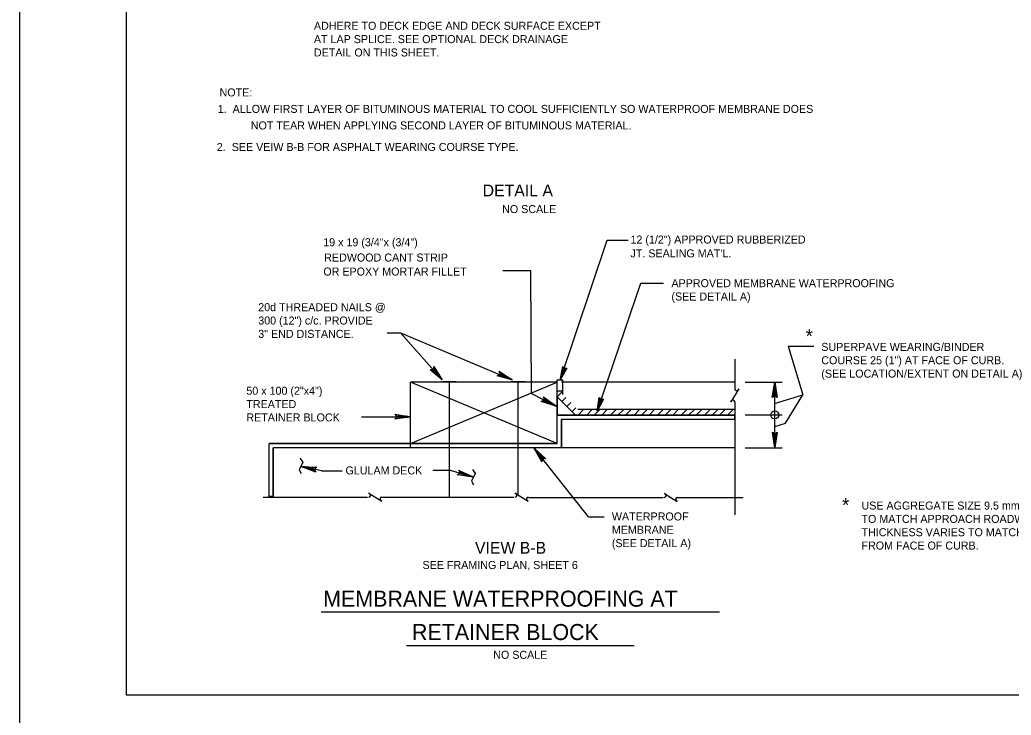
# Model space of a CAD drawing. Extents: x 638175 to 640495, y 294277 to 298435.
# Drawn here: x 638435.5 to 638806.9, y 296067 to 296327.6 of the extents above; entities that cross this region are included whole.
import ezdxf

# ---------------------------------------------------------------- set-up
doc = ezdxf.new("R2010")
doc.units = 0
for name, color, linetype in [('1', 7, 'Continuous'), ('2', 7, 'Continuous'), ('4', 7, 'Continuous'), ('62', 7, 'Continuous'), ('PLT-BNDY', 7, 'Continuous')]:
    doc.layers.add(name, color=color, linetype=linetype)

msp = doc.modelspace()

# ---------------------------------------------------------------- linework, layer by layer
at = {"layer": '1'}
for p, q in [((638578.15, 296210.3), (638593.71, 296192.66)), ((638578.15, 296210.3), (638619.95, 296192.66)), ((638578.15, 296210.3), (638593.71, 296192.66)), ((638578.15, 296210.3), (638619.95, 296192.66)), ((638723.33, 296205.26), (638732.97, 296205.26)), ((638723.33, 296205.26), (638728.84, 296187.07)), ((638723.33, 296205.26), (638732.97, 296205.26)), ((638723.33, 296205.26), (638728.84, 296187.07)), ((638581.79, 296168.84), (638636.8, 296191.81)), ((638636.8, 296168.84), (638581.79, 296191.81)), ((638581.79, 296168.84), (638636.8, 296191.81)), ((638636.8, 296168.84), (638581.79, 296191.81)), ((638593.84, 296192.1), (638598.98, 296192.1)), ((638593.84, 296192.1), (638598.98, 296192.1)), ((638596.41, 296148.68), (638596.41, 296192.1)), ((638596.41, 296148.68), (638596.41, 296192.1)), ((638619.61, 296192.1), (638624.75, 296192.1)), ((638619.61, 296192.1), (638624.75, 296192.1)), ((638622.18, 296149.63), (638622.18, 296192.1)), ((638622.18, 296149.63), (638622.18, 296192.1)), ((638718.17, 296183.74), (638728.84, 296187.07)), ((638718.17, 296183.74), (638728.84, 296187.07)), ((638722.33, 296176.41), (638728.84, 296187.07)), ((638722.33, 296176.41), (638728.84, 296187.07)), ((638721.05, 296179.43), (638707.19, 296179.43)), ((638721.05, 296179.43), (638707.19, 296179.43)), ((638718.35, 296175.17), (638722.33, 296176.41)), ((638718.35, 296175.17), (638722.33, 296176.41))]:
    msp.add_line(p, q, dxfattribs=at)
for points in [[(638717.65, 296186.28), (638718.05, 296186.48), (638718.35, 296191.81), (638717.65, 296186.28), (638717.41, 296185.99), (638718.35, 296191.81), (638718.61, 296186.49), (638719.01, 296186.29), (638718.35, 296191.81), (638719.27, 296185.99), (638719.01, 296186.29)], [(638717.65, 296186.28), (638718.05, 296186.48), (638718.35, 296191.81), (638717.65, 296186.28), (638717.41, 296185.99), (638718.35, 296191.81), (638718.61, 296186.49), (638719.01, 296186.29), (638718.35, 296191.81), (638719.27, 296185.99), (638719.01, 296186.29)], [(638576.26, 296179.52), (638576.46, 296179.12), (638581.79, 296178.82), (638576.26, 296179.52), (638575.97, 296179.76), (638581.79, 296178.82), (638576.47, 296178.56), (638576.27, 296178.16), (638581.79, 296178.82), (638575.97, 296177.9), (638576.27, 296178.16)], [(638576.26, 296179.52), (638576.46, 296179.12), (638581.79, 296178.82), (638576.26, 296179.52), (638575.97, 296179.76), (638581.79, 296178.82), (638576.47, 296178.56), (638576.27, 296178.16), (638581.79, 296178.82), (638575.97, 296177.9), (638576.27, 296178.16)], [(638719.04, 296172.78), (638718.64, 296172.57), (638718.35, 296167.24), (638719.04, 296172.78), (638719.28, 296173.06), (638718.35, 296167.24), (638718.08, 296172.57), (638717.69, 296172.76), (638718.35, 296167.24), (638717.42, 296173.06), (638717.69, 296172.76)], [(638719.04, 296172.78), (638718.64, 296172.57), (638718.35, 296167.24), (638719.04, 296172.78), (638719.28, 296173.06), (638718.35, 296167.24), (638718.08, 296172.57), (638717.69, 296172.76), (638718.35, 296167.24), (638717.42, 296173.06), (638717.69, 296172.76)]]:
    msp.add_lwpolyline(points, dxfattribs=at)
msp.add_circle((638718.35, 296179.52), 1.5, dxfattribs=at)
msp.add_circle((638718.35, 296179.52), 1.5, dxfattribs=at)
at = {"layer": '2'}
for p, q in [((638475.46, 296074.46), (638475.46, 296638.46)), ((638637.9, 296192.6), (638655.5, 296245.02)), ((638637.9, 296192.6), (638655.5, 296245.02)), ((638655.5, 296245.02), (638663.37, 296245.02)), ((638655.5, 296245.02), (638663.37, 296245.02)), ((638616.46, 296233.66), (638626.97, 296233.66)), ((638616.46, 296233.66), (638626.97, 296233.66)), ((638627.18, 296187.5), (638626.97, 296233.66)), ((638627.18, 296187.5), (638626.97, 296233.66)), ((638652.01, 296181.52), (638668.14, 296228.97)), ((638652.01, 296181.52), (638668.14, 296228.97)), ((638668.14, 296228.97), (638676.58, 296228.97)), ((638668.14, 296228.97), (638676.58, 296228.97)), ((638573.07, 296210.3), (638578.15, 296210.3)), ((638573.07, 296210.3), (638578.15, 296210.3)), ((638703.34, 296200.47), (638703.34, 296189.3)), ((638703.34, 296200.47), (638703.34, 296189.3)), ((638636.8, 296191.81), (638581.79, 296191.81)), ((638581.79, 296167.24), (638581.79, 296191.81)), ((638636.8, 296191.81), (638581.79, 296191.81)), ((638581.79, 296167.24), (638581.79, 296191.81)), ((638636.8, 296191.81), (638629.39, 296191.81)), ((638636.8, 296191.81), (638629.39, 296191.81)), ((638636.8, 296186.33), (638636.8, 296191.81)), ((638636.8, 296186.33), (638636.8, 296191.81)), ((638703.34, 296191.81), (638638.4, 296191.81)), ((638703.34, 296191.81), (638638.4, 296191.81)), ((638702.71, 296191.81), (638639.53, 296191.81)), ((638702.71, 296191.81), (638639.53, 296191.81)), ((638707.19, 296191.81), (638721.05, 296191.81)), ((638707.19, 296191.81), (638721.05, 296191.81)), ((638718.35, 296179.53), (638718.35, 296191.81)), ((638718.35, 296179.53), (638718.35, 296191.81)), ((638627.18, 296187.5), (638636.43, 296182.76)), ((638627.18, 296187.5), (638636.43, 296182.76)), ((638636.77, 296186.29), (638638.9, 296188.42)), ((638636.77, 296186.29), (638638.9, 296188.42)), ((638638.9, 296187.13), (638638.9, 296188.51)), ((638638.9, 296187.13), (638638.9, 296188.51)), ((638636.79, 296179.42), (638636.79, 296186.26)), ((638636.79, 296186.26), (638643.64, 296179.42)), ((638636.79, 296179.42), (638636.79, 296186.26)), ((638636.79, 296186.26), (638643.64, 296179.42)), ((638636.8, 296179.73), (638636.8, 296186.17)), ((638636.8, 296179.73), (638636.8, 296186.17)), ((638638.55, 296184.5), (638640.04, 296185.99)), ((638638.55, 296184.5), (638640.04, 296185.99)), ((638640.45, 296182.69), (638641.89, 296184.14)), ((638640.45, 296182.69), (638641.89, 296184.14)), ((638703.34, 296184.44), (638703.34, 296142.09)), ((638703.34, 296184.44), (638703.34, 296142.09)), ((638642.32, 296180.73), (638643.81, 296182.22)), ((638642.32, 296180.73), (638643.81, 296182.22)), ((638703.22, 296181.52), (638644.51, 296181.52)), ((638703.22, 296181.52), (638644.51, 296181.52)), ((638644.61, 296179.45), (638646.68, 296181.52)), ((638644.61, 296179.45), (638646.68, 296181.52)), ((638647.87, 296179.42), (638649.97, 296181.52)), ((638647.87, 296179.42), (638649.97, 296181.52)), ((638650.7, 296179.38), (638652.84, 296181.52)), ((638650.7, 296179.38), (638652.84, 296181.52)), ((638653.53, 296179.46), (638655.59, 296181.52)), ((638653.53, 296179.46), (638655.59, 296181.52)), ((638656.75, 296179.42), (638658.85, 296181.52)), ((638656.75, 296179.42), (638658.85, 296181.52)), ((638659.58, 296179.38), (638661.72, 296181.52)), ((638659.58, 296179.38), (638661.72, 296181.52)), ((638662.41, 296179.46), (638664.47, 296181.52)), ((638662.41, 296179.46), (638664.47, 296181.52)), ((638665.59, 296179.42), (638667.69, 296181.52)), ((638665.59, 296179.42), (638667.69, 296181.52)), ((638668.42, 296179.38), (638670.56, 296181.52)), ((638668.42, 296179.38), (638670.56, 296181.52)), ((638671.24, 296179.46), (638673.31, 296181.52)), ((638671.24, 296179.46), (638673.31, 296181.52)), ((638674.43, 296179.42), (638676.53, 296181.52)), ((638674.43, 296179.42), (638676.53, 296181.52)), ((638677.25, 296179.38), (638679.39, 296181.52)), ((638677.25, 296179.38), (638679.39, 296181.52)), ((638680.08, 296179.46), (638682.14, 296181.52)), ((638680.08, 296179.46), (638682.14, 296181.52)), ((638683.22, 296179.42), (638685.33, 296181.52)), ((638683.22, 296179.42), (638685.33, 296181.52)), ((638686.05, 296179.38), (638688.19, 296181.52)), ((638686.05, 296179.38), (638688.19, 296181.52)), ((638688.88, 296179.46), (638690.94, 296181.52)), ((638688.88, 296179.46), (638690.94, 296181.52)), ((638692.02, 296179.42), (638694.12, 296181.52)), ((638692.02, 296179.42), (638694.12, 296181.52)), ((638694.85, 296179.38), (638696.99, 296181.52)), ((638694.85, 296179.38), (638696.99, 296181.52)), ((638697.68, 296179.46), (638699.74, 296181.52)), ((638697.68, 296179.46), (638699.74, 296181.52)), ((638700.63, 296179.42), (638702.73, 296181.52)), ((638700.63, 296179.42), (638702.73, 296181.52)), ((638563.46, 296178.82), (638581.79, 296178.82)), ((638563.46, 296178.82), (638581.79, 296178.82)), ((638643.64, 296179.42), (638636.8, 296179.42)), ((638636.8, 296168.84), (638636.8, 296179.42)), ((638643.64, 296179.42), (638636.8, 296179.42)), ((638636.8, 296168.84), (638636.8, 296179.42)), ((638703.22, 296177.82), (638638.4, 296177.82)), ((638638.4, 296167.24), (638638.4, 296177.82)), ((638703.22, 296177.82), (638638.4, 296177.82)), ((638638.4, 296167.24), (638638.4, 296177.82)), ((638703.22, 296179.42), (638643.64, 296179.42)), ((638703.22, 296179.42), (638643.64, 296179.42)), ((638718.35, 296167.24), (638718.35, 296179.53)), ((638718.35, 296167.24), (638718.35, 296179.53)), ((638636.8, 296168.84), (638528.83, 296168.84)), ((638528.83, 296148.9), (638528.83, 296168.84)), ((638636.8, 296168.84), (638528.83, 296168.84)), ((638528.83, 296148.9), (638528.83, 296168.84)), ((638703.34, 296167.24), (638530.43, 296167.24)), ((638530.43, 296148.9), (638530.43, 296167.24)), ((638703.34, 296167.24), (638530.43, 296167.24)), ((638530.43, 296148.9), (638530.43, 296167.24)), ((638636.8, 296167.24), (638581.79, 296167.24)), ((638636.8, 296167.24), (638581.79, 296167.24)), ((638707.19, 296167.24), (638721.05, 296167.24)), ((638707.19, 296167.24), (638721.05, 296167.24)), ((638548.46, 296158.6), (638556.22, 296158.6)), ((638548.46, 296158.6), (638556.22, 296158.6)), ((638590.16, 296158.79), (638596.69, 296158.79)), ((638590.16, 296158.79), (638596.69, 296158.79)), ((638526.68, 296148.68), (638565.7, 296148.68)), ((638526.68, 296148.68), (638565.7, 296148.68)), ((638571.11, 296148.68), (638620.57, 296148.68)), ((638571.11, 296148.68), (638620.57, 296148.68)), ((638626.02, 296148.61), (638676.46, 296148.61)), ((638626.02, 296148.61), (638676.46, 296148.61)), ((638681.8, 296148.61), (638706.48, 296148.61)), ((638681.8, 296148.61), (638706.48, 296148.61)), ((638648.57, 296141.28), (638654.41, 296141.28)), ((638648.57, 296141.28), (638654.41, 296141.28)), ((638548.36, 296105.65), (638697.57, 296105.65)), ((638548.36, 296105.65), (638697.57, 296105.65)), ((638580.4, 296093.09), (638665.7, 296093.09)), ((638580.4, 296093.09), (638665.7, 296093.09)), ((639261.46, 296074.46), (638475.46, 296074.46))]:
    msp.add_line(p, q, dxfattribs=at)
for points in [[(638640.1, 296197.06), (638639.55, 296196.98), (638637.9, 296192.6), (638640.1, 296197.06), (638640.37, 296197.09), (638637.9, 296192.6), (638639.13, 296197.07), (638638.94, 296197.46), (638637.9, 296192.6), (638638.9, 296197.73), (638638.94, 296197.46)], [(638640.1, 296197.06), (638639.55, 296196.98), (638637.9, 296192.6), (638640.1, 296197.06), (638640.37, 296197.09), (638637.9, 296192.6), (638639.13, 296197.07), (638638.94, 296197.46), (638637.9, 296192.6), (638638.9, 296197.73), (638638.94, 296197.46)], [(638704.66, 296188.94), (638704.85, 296189.24), (638701.83, 296184.43), (638702.03, 296184.75)], [(638704.66, 296188.94), (638704.85, 296189.24), (638701.83, 296184.43), (638702.03, 296184.75)], [(638653.96, 296185.43), (638653.57, 296185.23), (638651.81, 296180.94), (638653.96, 296185.43), (638654.15, 296185.43), (638651.81, 296180.94), (638652.98, 296185.43), (638652.79, 296185.62), (638651.81, 296180.94), (638652.59, 296186.01), (638652.79, 296185.62)], [(638653.96, 296185.43), (638653.57, 296185.23), (638651.81, 296180.94), (638653.96, 296185.43), (638654.15, 296185.43), (638651.81, 296180.94), (638652.98, 296185.43), (638652.79, 296185.62), (638651.81, 296180.94), (638652.59, 296186.01), (638652.79, 296185.62)], [(638566.54, 296150.01), (638566.24, 296150.2), (638571.05, 296147.17), (638570.73, 296147.38)], [(638566.54, 296150.01), (638566.24, 296150.2), (638571.05, 296147.17), (638570.73, 296147.38)], [(638621.41, 296150.01), (638621.11, 296150.2), (638625.92, 296147.17), (638625.6, 296147.38)], [(638621.41, 296150.01), (638621.11, 296150.2), (638625.92, 296147.17), (638625.6, 296147.38)], [(638677.3, 296149.94), (638677, 296150.12), (638681.81, 296147.1), (638681.49, 296147.3)], [(638677.3, 296149.94), (638677, 296150.12), (638681.81, 296147.1), (638681.49, 296147.3)]]:
    msp.add_lwpolyline(points, dxfattribs=at)
for centre, start, end in [((638704.05, 296189.3), 180, 330), ((638704.05, 296189.3), 180, 330), ((638702.63, 296184.38), 5.3286, 147.8672), ((638702.63, 296184.38), 5.3286, 147.8672), ((638566.18, 296149.4), 270, 60), ((638566.18, 296149.4), 270, 60), ((638621.05, 296149.4), 270, 60), ((638621.05, 296149.4), 270, 60), ((638676.94, 296149.32), 270, 60), ((638676.94, 296149.32), 270, 60), ((638571.11, 296147.98), 95.3286, 237.8672), ((638571.11, 296147.98), 95.3286, 237.8672), ((638625.98, 296147.98), 95.3286, 237.8672), ((638625.98, 296147.98), 95.3286, 237.8672), ((638681.86, 296147.9), 95.3286, 237.8672), ((638681.86, 296147.9), 95.3286, 237.8672)]:
    msp.add_arc(centre, 0.71, start, end, dxfattribs=at)
at = {"layer": '62'}
for p, q in [((638648.57, 296141.28), (638628.16, 296167.09)), ((638648.57, 296141.28), (638628.16, 296167.09)), ((638548.46, 296158.6), (638540.88, 296160.24)), ((638548.46, 296158.6), (638540.88, 296160.24)), ((638596.69, 296158.79), (638605.21, 296156.36)), ((638596.69, 296158.79), (638605.21, 296156.36))]:
    msp.add_line(p, q, dxfattribs=at)
for points in [[(638590.58, 296197.28), (638590.41, 296196.86), (638593.71, 296192.66), (638590.58, 296197.28), (638590.57, 296197.65), (638593.71, 296192.66), (638590, 296196.49), (638589.57, 296196.38), (638593.71, 296192.66), (638589.17, 296196.43), (638589.57, 296196.38)], [(638590.58, 296197.28), (638590.41, 296196.86), (638593.71, 296192.66), (638590.58, 296197.28), (638590.57, 296197.65), (638593.71, 296192.66), (638590, 296196.49), (638589.57, 296196.38), (638593.71, 296192.66), (638589.17, 296196.43), (638589.57, 296196.38)], [(638615.19, 296195.57), (638615.21, 296195.12), (638619.95, 296192.66), (638615.19, 296195.57), (638615.03, 296195.91), (638619.95, 296192.66), (638614.99, 296194.61), (638614.65, 296194.33), (638619.95, 296192.66), (638614.26, 296194.21), (638614.65, 296194.33)], [(638615.19, 296195.57), (638615.21, 296195.12), (638619.95, 296192.66), (638615.19, 296195.57), (638615.03, 296195.91), (638619.95, 296192.66), (638614.99, 296194.61), (638614.65, 296194.33), (638619.95, 296192.66), (638614.26, 296194.21), (638614.65, 296194.33)], [(638631.82, 296185.9), (638631.82, 296185.45), (638636.43, 296182.76), (638631.82, 296185.9), (638631.68, 296186.25), (638636.43, 296182.76), (638631.57, 296184.95), (638631.21, 296184.69), (638636.43, 296182.76), (638630.83, 296184.59), (638631.21, 296184.69)], [(638631.82, 296185.9), (638631.82, 296185.45), (638636.43, 296182.76), (638631.82, 296185.9), (638631.68, 296186.25), (638636.43, 296182.76), (638631.57, 296184.95), (638631.21, 296184.69), (638636.43, 296182.76), (638630.83, 296184.59), (638631.21, 296184.69)], [(638631.05, 296162.31), (638631.24, 296162.73), (638628.16, 296167.09), (638631.05, 296162.31), (638631.04, 296161.94), (638628.16, 296167.09), (638631.67, 296163.07), (638632.1, 296163.17), (638628.16, 296167.09), (638632.5, 296163.1), (638632.1, 296163.17)], [(638631.05, 296162.31), (638631.24, 296162.73), (638628.16, 296167.09), (638631.05, 296162.31), (638631.04, 296161.94), (638628.16, 296167.09), (638631.67, 296163.07), (638632.1, 296163.17), (638628.16, 296167.09), (638632.5, 296163.1), (638632.1, 296163.17)], [(638540.39, 296163.26), (638541.46, 296161.8), (638540.1, 296158.88), (638540.88, 296157.52)], [(638540.39, 296163.26), (638541.46, 296161.8), (638540.1, 296158.88), (638540.88, 296157.52)], [(638546.14, 296158.39), (638546.02, 296158.83), (638540.88, 296160.24), (638546.14, 296158.39), (638546.37, 296158.09), (638540.88, 296160.24), (638546.14, 296159.37), (638546.41, 296159.72), (638540.88, 296160.24), (638546.76, 296159.91), (638546.41, 296159.72)], [(638546.14, 296158.39), (638546.02, 296158.83), (638540.88, 296160.24), (638546.14, 296158.39), (638546.37, 296158.09), (638540.88, 296160.24), (638546.14, 296159.37), (638546.41, 296159.72), (638540.88, 296160.24), (638546.76, 296159.91), (638546.41, 296159.72)], [(638600.08, 296158.55), (638600.16, 296158.11), (638605.21, 296156.36), (638600.08, 296158.55), (638599.87, 296158.86), (638605.21, 296156.36), (638600.02, 296157.57), (638599.72, 296157.24), (638605.21, 296156.36), (638599.36, 296157.07), (638599.72, 296157.24)], [(638600.08, 296158.55), (638600.16, 296158.11), (638605.21, 296156.36), (638600.08, 296158.55), (638599.87, 296158.86), (638605.21, 296156.36), (638600.02, 296157.57), (638599.72, 296157.24), (638605.21, 296156.36), (638599.36, 296157.07), (638599.72, 296157.24)], [(638605.01, 296159.08), (638606.08, 296157.62), (638604.72, 296154.7), (638605.5, 296153.34)], [(638605.01, 296159.08), (638606.08, 296157.62), (638604.72, 296154.7), (638605.5, 296153.34)]]:
    msp.add_lwpolyline(points, dxfattribs=at)
for points in [[(638636.73, 296188.51), (638638.9, 296188.51), (638638.9, 296192.54), (638636.73, 296192.54)], [(638636.73, 296188.51), (638638.9, 296188.51), (638638.9, 296192.54), (638636.73, 296192.54)], [(638636.79, 296186.26), (638636.79, 296179.42), (638643.64, 296179.42)], [(638636.79, 296186.26), (638636.79, 296179.42), (638643.64, 296179.42)], [(638703.22, 296179.42), (638703.22, 296177.82), (638638.4, 296177.82), (638638.4, 296167.24), (638530.43, 296167.24), (638530.43, 296148.9), (638528.83, 296148.9), (638528.83, 296168.84), (638636.8, 296168.84), (638636.79, 296179.42)], [(638703.22, 296179.42), (638703.22, 296177.82), (638638.4, 296177.82), (638638.4, 296167.24), (638530.43, 296167.24), (638530.43, 296148.9), (638528.83, 296148.9), (638528.83, 296168.84), (638636.8, 296168.84), (638636.79, 296179.42)]]:
    msp.add_lwpolyline(points, close=True, dxfattribs=at)
at = {"layer": 'PLT-BNDY'}
msp.add_lwpolyline([(638435.46, 296653.46), (639276.46, 296653.46), (639276.46, 296059.46), (638435.46, 296059.46)], close=True, dxfattribs=at)

# ---------------------------------------------------------------- texts
at = {"layer": '1'}
for p in [(638729.91, 296206.46), (638729.91, 296206.46), (638743.56, 296143.14), (638743.56, 296143.14)]:
    msp.add_text('*', height=5.18, dxfattribs=at).set_placement(p)
at = {"layer": '2'}
for s, height, p in [('12 (1/2") APPROVED RUBBERIZED', 3, (638664.27, 296243.77)), ('12 (1/2") APPROVED RUBBERIZED', 3, (638664.27, 296243.77)), ('19 x 19 (3/4"x (3/4")', 3, (638549.14, 296242.76)), ('19 x 19 (3/4"x (3/4")', 3, (638549.14, 296242.76)), ('REDWOOD CANT STRIP', 3, (638549.51, 296237.03)), ('REDWOOD CANT STRIP', 3, (638549.51, 296237.03)), ("JT. SEALING MAT'L.", 3, (638664.27, 296238.59)), ("JT. SEALING MAT'L.", 3, (638664.27, 296238.59)), ('OR EPOXY MORTAR FILLET', 3, (638549.18, 296231.77)), ('OR EPOXY MORTAR FILLET', 3, (638549.18, 296231.77)), ('APPROVED MEMBRANE WATERPROOFING', 3, (638679.61, 296227.41)), ('APPROVED MEMBRANE WATERPROOFING', 3, (638679.61, 296227.41)), ('(SEE DETAIL A)', 3, (638679.61, 296222.41)), ('(SEE DETAIL A)', 3, (638679.61, 296222.41)), ('20d THREADED NAILS @', 3, (638524.79, 296218.41)), ('20d THREADED NAILS @', 3, (638524.79, 296218.41)), ('300 (12") c/c. PROVIDE', 3, (638524.79, 296213.41)), ('300 (12") c/c. PROVIDE', 3, (638524.79, 296213.41)), ('3" END DISTANCE.', 3, (638524.79, 296208.41)), ('3" END DISTANCE.', 3, (638524.79, 296208.41)), ('SUPERPAVE WEARING/BINDER', 3, (638735.77, 296203.52)), ('SUPERPAVE WEARING/BINDER', 3, (638735.77, 296203.52)), ('COURSE 25 (1") AT FACE OF CURB.', 3, (638735.77, 296198.52)), ('COURSE 25 (1") AT FACE OF CURB.', 3, (638735.77, 296198.52)), ('(SEE LOCATION/EXTENT ON DETAIL A)', 3, (638735.77, 296193.51)), ('(SEE LOCATION/EXTENT ON DETAIL A)', 3, (638735.77, 296193.51)), ('50 x 100 (2"x4") ', 3, (638520.34, 296187.09)), ('50 x 100 (2"x4") ', 3, (638520.34, 296187.09)), ('TREATED', 3, (638520.34, 296182.09)), ('TREATED', 3, (638520.34, 296182.09)), ('RETAINER BLOCK', 3, (638520.34, 296177.09)), ('RETAINER BLOCK', 3, (638520.34, 296177.09)), ('GLULAM DECK', 3, (638557.49, 296157.22)), ('GLULAM DECK', 3, (638557.49, 296157.22)), ('USE AGGREGATE SIZE 9.5 mm OR 12.5 mm FOR WEARING COURSE', 3, (638750.82, 296144.04)), ('USE AGGREGATE SIZE 9.5 mm OR 12.5 mm FOR WEARING COURSE', 3, (638750.82, 296144.04)), ('WATERPROOF', 3, (638657.29, 296139.96)), ('WATERPROOF', 3, (638657.29, 296139.96)), ('TO MATCH APPROACH ROADWAY PAVEMENT AGGREGATE,', 3, (638750.82, 296139.04)), ('TO MATCH APPROACH ROADWAY PAVEMENT AGGREGATE,', 3, (638750.82, 296139.04)), ('MEMBRANE', 3, (638657.29, 296134.96)), ('MEMBRANE', 3, (638657.29, 296134.96)), ('THICKNESS VARIES TO MATCH THICKNESS @ 1875 (6\'-0")', 3, (638750.82, 296134.04)), ('THICKNESS VARIES TO MATCH THICKNESS @ 1875 (6\'-0")', 3, (638750.82, 296134.04)), ('(SEE DETAIL A)', 3, (638657.29, 296129.96)), ('(SEE DETAIL A)', 3, (638657.29, 296129.96)), ('FROM FACE OF CURB.', 3, (638750.82, 296129.04)), ('FROM FACE OF CURB.', 3, (638750.82, 296129.04)), ('MEMBRANE WATERPROOFING AT', 6, (638549.12, 296107.64)), ('MEMBRANE WATERPROOFING AT', 6, (638549.12, 296107.64)), ('RETAINER BLOCK', 6, (638582.4, 296095.13)), ('RETAINER BLOCK', 6, (638582.4, 296095.13))]:
    msp.add_text(s, height=height, dxfattribs=at).set_placement(p)
at = {"layer": '4'}
for s, height, p in [('ADHERE TO DECK EDGE AND DECK SURFACE EXCEPT', 3, (638545.65, 296323.9)), ('ADHERE TO DECK EDGE AND DECK SURFACE EXCEPT', 3, (638545.65, 296323.9)), ('AT LAP SPLICE. SEE OPTIONAL DECK DRAINAGE ', 3, (638545.65, 296318.9)), ('AT LAP SPLICE. SEE OPTIONAL DECK DRAINAGE ', 3, (638545.65, 296318.9)), ('DETAIL ON THIS SHEET.', 3, (638545.65, 296313.9)), ('DETAIL ON THIS SHEET.', 3, (638545.65, 296313.9)), ('NOTE:', 3, (638510.29, 296298.93)), ('NOTE:', 3, (638510.29, 296298.93)), ('1.  ALLOW FIRST LAYER OF BITUMINOUS MATERIAL TO COOL SUFFICIENTLY SO WATERPROOF MEMBRANE DOES ', 3, (638509.63, 296292.74)), ('1.  ALLOW FIRST LAYER OF BITUMINOUS MATERIAL TO COOL SUFFICIENTLY SO WATERPROOF MEMBRANE DOES ', 3, (638509.63, 296292.74)), ('NOT TEAR WHEN APPLYING SECOND LAYER OF BITUMINOUS MATERIAL.', 3, (638522, 296286.55)), ('NOT TEAR WHEN APPLYING SECOND LAYER OF BITUMINOUS MATERIAL.', 3, (638522, 296286.55)), ('2.  SEE VEIW B-B FOR ASPHALT WEARING COURSE TYPE.', 3, (638509.28, 296278.47)), ('2.  SEE VEIW B-B FOR ASPHALT WEARING COURSE TYPE.', 3, (638509.28, 296278.47)), ('DETAIL A', 4.429, (638608.88, 296261.45)), ('DETAIL A', 4.429, (638608.88, 296261.45)), ('NO SCALE', 3, (638616.18, 296255.19)), ('NO SCALE', 3, (638616.18, 296255.19)), ('VIEW B-B', 4.429, (638606, 296127.49)), ('VIEW B-B', 4.429, (638606, 296127.49)), ('SEE FRAMING PLAN, SHEET 6', 3, (638586.35, 296121.76)), ('SEE FRAMING PLAN, SHEET 6', 3, (638586.35, 296121.76)), ('NO SCALE', 3, (638612.84, 296088.09)), ('NO SCALE', 3, (638612.84, 296088.09))]:
    msp.add_text(s, height=height, dxfattribs=at).set_placement(p)

doc.saveas('drawing.dxf')
